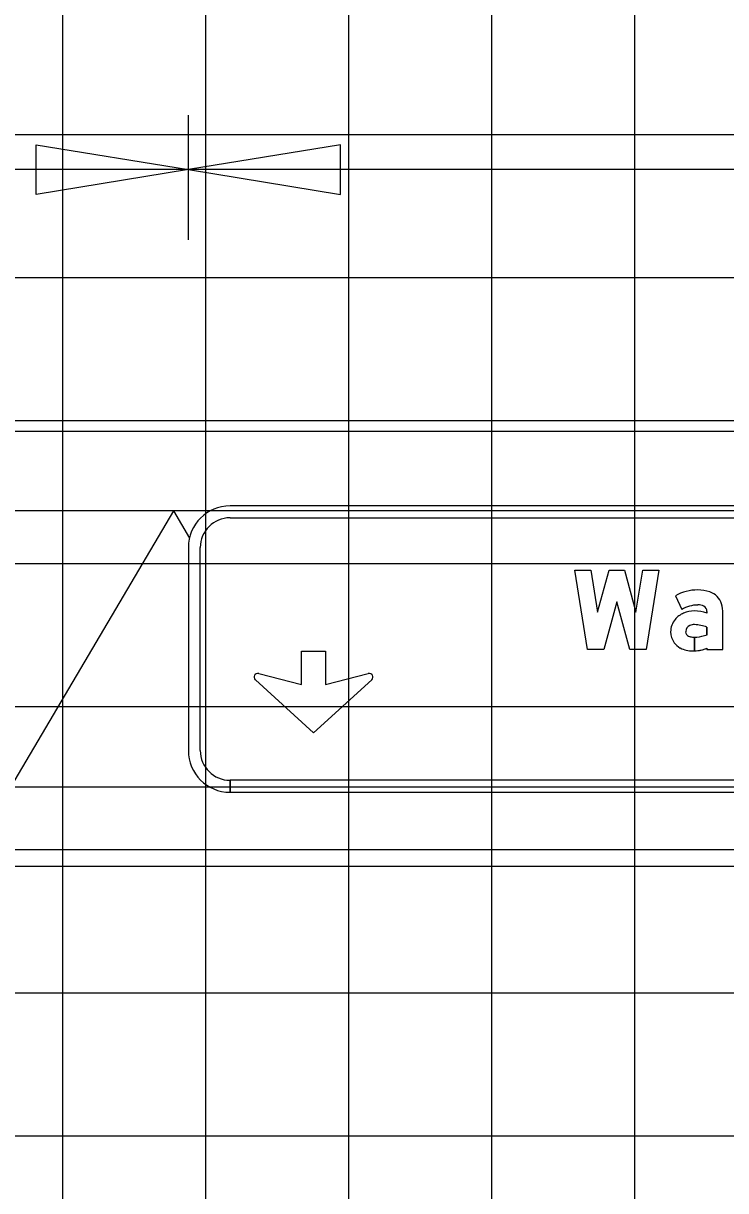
# Model space of a CAD drawing. Extents: x 1797809 to 2198143, y 249608 to 1237864.
# Drawn here: x 2196472.15 to 2196481.98, y 1237285.34 to 1237301.66 of the extents above; entities that cross this region are included whole.
import ezdxf

# ---------------------------------------------------------------- set-up
doc = ezdxf.new("R2010")
doc.units = 0
for name, color, linetype in [('GSBWFILL', 7, 'Continuous'), ('GSCOLORFILL', 7, 'Continuous'), ('GSDIMS', 7, 'Continuous'), ('GSOUTLINE', 7, 'Continuous'), ('GSSHT', 7, 'Continuous')]:
    doc.layers.add(name, color=color, linetype=linetype)

msp = doc.modelspace()

# ---------------------------------------------------------------- linework, layer by layer
at = {"layer": 'GSBWFILL'}
msp.add_lwpolyline([(2196480.453, 1237293.576), (2196480.27, 1237292.911), (2196480.042, 1237292.911), (2196479.866, 1237294.018), (2196480.091, 1237294.018), (2196480.184, 1237293.432), (2196480.345, 1237294.018), (2196480.561, 1237294.018), (2196480.722, 1237293.432), (2196480.816, 1237294.018), (2196481.04, 1237294.018), (2196480.864, 1237292.911), (2196480.636, 1237292.911)], close=True, dxfattribs=at)
for points in [[(2196481.273, 1237293.658), (2196481.362, 1237293.467)], [(2196481.715, 1237293.44), (2196481.715, 1237293.419)], [(2196481.715, 1237292.927), (2196481.715, 1237292.911), (2196481.937, 1237292.911), (2196481.937, 1237293.411)], [(2196481.715, 1237293.223), (2196481.715, 1237293.116)], [(2196481.541, 1237292.89), (2196481.541, 1237293.08)], [(2196481.541, 1237293.08), (2196481.541, 1237292.89)], [(2196475.445, 1237292.573), (2196476.043, 1237292.419), (2196476.043, 1237292.885), (2196476.38, 1237292.885), (2196476.38, 1237292.419), (2196476.978, 1237292.573)], [(2196477.025, 1237292.486), (2196476.212, 1237291.745), (2196475.398, 1237292.486)]]:
    msp.add_lwpolyline(points, dxfattribs=at)
for centre, start, end in [((2196475.432, 1237292.524), 75.5925, 227.6952), ((2196476.991, 1237292.524), 312.3048, 104.4075)]:
    msp.add_arc(centre, 0.0511, start, end, dxfattribs=at)
for centre, major_axis, start_param, end_param in [((2196481.587, 1237293.107), (0, 0.635), 0, 0.517719), ((2196481.587, 1237293.2), (0, 0.542), 5.96613, 6.283185), ((2196481.678, 1237293.478), (0, 0.249), 4.997165, 5.96613), ((2196481.449, 1237293.411), (0, 0.488), 4.712389, 4.997165), ((2196481.512, 1237293.125), (0, 0.318), 0.399285, 0.87593), ((2196481.587, 1237293.107), (0, 0.424), 0, 0.559495), ((2196481.538, 1237293.068), (0, 0.38), 0, 0.404512), ((2196481.538, 1237292.889), (0, 0.559), 5.959871, 6.283185), ((2196481.595, 1237293.364), (0, 0.168), 5.822746, 6.330435), ((2196481.632, 1237293.44), (0, 0.083), 4.712389, 5.822746), ((2196481.473, 1237293.157), (0, 0.267), 0.87593, 1.570796), ((2196481.511, 1237293.158), (0, 0.0941), 0.408547, 1.530785), ((2196481.537, 1237293.097), (0, 0.16), 6.259455, 6.691732), ((2196481.525, 1237292.713), (0, 0.544), 5.926185, 6.254823), ((2196481.461, 1237293.157), (0, 0.255), 1.570796, 2.21394), ((2196481.517, 1237293.157), (0, 0.1), 1.530785, 1.570796), ((2196481.483, 1237293.157), (0, 0.0664), 1.570796, 2.757027), ((2196481.541, 1237293.301), (0, 0.221), 2.757027, 3.141593), ((2196481.541, 1237293.301), (0, 0.221), 3.141843, 3.28451), ((2196481.528, 1237293.592), (0, 0.512), 3.228562, 3.516221), ((2196481.484, 1237293.174), (0, 0.283), 2.21394, 2.611125), ((2196481.513, 1237293.27), (0, 0.381), 2.672443, 3.141593), ((2196481.513, 1237293.454), (0, 0.565), 3.141593, 3.191959), ((2196481.513, 1237293.454), (0, 0.565), 3.192057, 3.508644)]:
    msp.add_ellipse(centre, major_axis=major_axis, ratio=0.999998, start_param=start_param, end_param=end_param, dxfattribs=at)
at = {"layer": 'GSCOLORFILL'}
for p, q in [((2196492.369, 1237294.917), (2196475.044, 1237294.917)), ((2196475.044, 1237294.751), (2196492.369, 1237294.751)), ((2196474.462, 1237294.335), (2196474.462, 1237291.496)), ((2196474.628, 1237291.496), (2196474.628, 1237294.335)), ((2196475.044, 1237290.913), (2196475.044, 1237291.08)), ((2196492.369, 1237291.08), (2196475.046, 1237291.08)), ((2196475.046, 1237291.08), (2196475.046, 1237290.913)), ((2196475.046, 1237290.913), (2196492.369, 1237290.913))]:
    msp.add_line(p, q, dxfattribs=at)
msp.add_lwpolyline([(2196480.453, 1237293.576), (2196480.27, 1237292.911), (2196480.042, 1237292.911), (2196479.866, 1237294.018), (2196480.091, 1237294.018), (2196480.184, 1237293.432), (2196480.345, 1237294.018), (2196480.561, 1237294.018), (2196480.722, 1237293.432), (2196480.816, 1237294.018), (2196481.04, 1237294.018), (2196480.864, 1237292.911), (2196480.636, 1237292.911)], close=True, dxfattribs=at)
for points in [[(2196481.273, 1237293.658), (2196481.362, 1237293.467)], [(2196481.715, 1237293.44), (2196481.715, 1237293.419)], [(2196481.715, 1237292.927), (2196481.715, 1237292.911), (2196481.937, 1237292.911), (2196481.937, 1237293.411)], [(2196481.715, 1237293.223), (2196481.715, 1237293.116)], [(2196481.541, 1237292.89), (2196481.541, 1237293.08)], [(2196481.541, 1237293.08), (2196481.541, 1237292.89)], [(2196475.445, 1237292.573), (2196476.043, 1237292.419), (2196476.043, 1237292.885), (2196476.38, 1237292.885), (2196476.38, 1237292.419), (2196476.978, 1237292.573)], [(2196477.025, 1237292.486), (2196476.212, 1237291.745), (2196475.398, 1237292.486)]]:
    msp.add_lwpolyline(points, dxfattribs=at)
for centre, radius, start, end in [((2196475.044, 1237294.335), 0.583, 90, 180), ((2196475.044, 1237294.335), 0.416, 90, 180), ((2196475.432, 1237292.524), 0.0511, 75.5925, 227.6952), ((2196476.991, 1237292.524), 0.0511, 312.3048, 104.4075), ((2196475.044, 1237291.496), 0.583, 180, 270), ((2196475.044, 1237291.496), 0.416, 180, 270)]:
    msp.add_arc(centre, radius, start, end, dxfattribs=at)
for centre, major_axis, start_param, end_param in [((2196481.587, 1237293.107), (0, 0.635), 0, 0.517719), ((2196481.587, 1237293.2), (0, 0.542), 5.96613, 6.283185), ((2196481.678, 1237293.478), (0, 0.249), 4.997165, 5.96613), ((2196481.449, 1237293.411), (0, 0.488), 4.712389, 4.997165), ((2196481.512, 1237293.125), (0, 0.318), 0.399285, 0.87593), ((2196481.587, 1237293.107), (0, 0.424), 0, 0.559495), ((2196481.538, 1237293.068), (0, 0.38), 0, 0.404512), ((2196481.538, 1237292.889), (0, 0.559), 5.959871, 6.283185), ((2196481.595, 1237293.364), (0, 0.168), 5.822746, 6.330435), ((2196481.632, 1237293.44), (0, 0.083), 4.712389, 5.822746), ((2196481.473, 1237293.157), (0, 0.267), 0.87593, 1.570796), ((2196481.511, 1237293.158), (0, 0.0941), 0.408547, 1.530785), ((2196481.537, 1237293.097), (0, 0.16), 6.259455, 6.691732), ((2196481.525, 1237292.713), (0, 0.544), 5.926185, 6.254823), ((2196481.461, 1237293.157), (0, 0.255), 1.570796, 2.21394), ((2196481.517, 1237293.157), (0, 0.1), 1.530785, 1.570796), ((2196481.483, 1237293.157), (0, 0.0664), 1.570796, 2.757027), ((2196481.541, 1237293.301), (0, 0.221), 2.757027, 3.141593), ((2196481.541, 1237293.301), (0, 0.221), 3.141843, 3.28451), ((2196481.528, 1237293.592), (0, 0.512), 3.228562, 3.516221), ((2196481.484, 1237293.174), (0, 0.283), 2.21394, 2.611125), ((2196481.513, 1237293.27), (0, 0.381), 2.672443, 3.141593), ((2196481.513, 1237293.454), (0, 0.565), 3.141593, 3.191959), ((2196481.513, 1237293.454), (0, 0.565), 3.192057, 3.508644)]:
    msp.add_ellipse(centre, major_axis=major_axis, ratio=0.999998, start_param=start_param, end_param=end_param, dxfattribs=at)
at = {"layer": 'GSDIMS'}
for p, q in [((2196474.462, 1237298.637), (2196474.462, 1237300.378)), ((2196474.462, 1237299.62), (2196466.951, 1237299.62)), ((2196492.951, 1237299.62), (2196474.462, 1237299.62)), ((2196509.957, 1237295.957), (2196466.951, 1237295.957)), ((2196509.957, 1237294.847), (2196466.951, 1237294.847)), ((2196474.251, 1237294.847), (2196471.973, 1237290.984)), ((2196474.251, 1237294.847), (2196474.476, 1237294.465)), ((2196509.957, 1237290.984), (2196466.951, 1237290.984)), ((2196509.957, 1237289.874), (2196466.951, 1237289.874))]:
    msp.add_line(p, q, dxfattribs=at)
for points in [[(2196474.462, 1237299.62), (2196472.333, 1237299.273), (2196472.333, 1237299.967)], [(2196474.462, 1237299.62), (2196476.59, 1237299.273), (2196476.59, 1237299.967)]]:
    msp.add_lwpolyline(points, close=True, dxfattribs=at)
at = {"layer": 'GSOUTLINE'}
msp.add_lwpolyline([(2196480.453, 1237293.576), (2196480.27, 1237292.911), (2196480.042, 1237292.911), (2196479.866, 1237294.018), (2196480.091, 1237294.018), (2196480.184, 1237293.432), (2196480.345, 1237294.018), (2196480.561, 1237294.018), (2196480.722, 1237293.432), (2196480.816, 1237294.018), (2196481.04, 1237294.018), (2196480.864, 1237292.911), (2196480.636, 1237292.911)], close=True, dxfattribs=at)
for points in [[(2196481.273, 1237293.658), (2196481.362, 1237293.467)], [(2196481.715, 1237293.44), (2196481.715, 1237293.419)], [(2196481.715, 1237292.927), (2196481.715, 1237292.911), (2196481.937, 1237292.911), (2196481.937, 1237293.411)], [(2196481.715, 1237293.116), (2196481.715, 1237293.223)], [(2196475.445, 1237292.573), (2196476.043, 1237292.419), (2196476.043, 1237292.885), (2196476.38, 1237292.885), (2196476.38, 1237292.419), (2196476.978, 1237292.573)], [(2196477.025, 1237292.486), (2196476.212, 1237291.745), (2196475.398, 1237292.486)]]:
    msp.add_lwpolyline(points, dxfattribs=at)
for centre, start, end in [((2196475.432, 1237292.524), 75.5925, 227.6952), ((2196476.991, 1237292.524), 312.3048, 104.4075)]:
    msp.add_arc(centre, 0.0511, start, end, dxfattribs=at)
for centre, major_axis, start_param, end_param in [((2196481.587, 1237293.107), (0, 0.635), 6.283185, 6.800904), ((2196481.587, 1237293.2), (0, 0.542), 5.96613, 6.283185), ((2196481.678, 1237293.478), (0, 0.249), 4.997165, 5.96613), ((2196481.449, 1237293.411), (0, 0.488), 4.712389, 4.997165), ((2196481.512, 1237293.125), (0, 0.318), 0.399285, 0.87593), ((2196481.587, 1237293.107), (0, 0.424), 0, 0.559495), ((2196481.538, 1237293.068), (0, 0.38), 0, 0.404512), ((2196481.538, 1237292.889), (0, 0.559), 5.959871, 6.283185), ((2196481.595, 1237293.364), (0, 0.168), 5.822746, 6.330435), ((2196481.632, 1237293.44), (0, 0.083), 4.712389, 5.822746), ((2196481.473, 1237293.157), (0, 0.267), 0.87593, 1.570796), ((2196481.511, 1237293.158), (0, 0.0941), 0.408547, 1.530785), ((2196481.537, 1237293.097), (0, 0.16), 6.25958, 6.691732), ((2196481.525, 1237292.713), (0, 0.544), 5.926185, 6.254787), ((2196481.54, 1237293.249), (0, 0.0083), 6.254787, 6.25958), ((2196481.461, 1237293.157), (0, 0.255), 1.570796, 2.21394), ((2196481.517, 1237293.157), (0, 0.1), 1.530785, 1.570796), ((2196481.483, 1237293.157), (0, 0.0664), 1.570796, 2.757027), ((2196481.541, 1237293.301), (0, 0.221), 2.757027, 3.28451), ((2196481.528, 1237293.592), (0, 0.512), 3.228562, 3.516221), ((2196481.484, 1237293.174), (0, 0.283), 2.21394, 2.611125), ((2196481.513, 1237293.27), (0, 0.381), 2.672443, 3.141593), ((2196481.513, 1237293.454), (0, 0.565), 3.141593, 3.508644)]:
    msp.add_ellipse(centre, major_axis=major_axis, ratio=0.999998, start_param=start_param, end_param=end_param, dxfattribs=at)
at = {"layer": 'GSSHT'}
for p, q in [((2196472.707, 1237258.106), (2196472.707, 1237318.106)), ((2196474.707, 1237258.106), (2196474.707, 1237318.106)), ((2196476.707, 1237258.106), (2196476.707, 1237318.106)), ((2196478.707, 1237258.106), (2196478.707, 1237318.106)), ((2196480.707, 1237258.106), (2196480.707, 1237318.106)), ((2196544.707, 1237300.106), (2196414.707, 1237300.106)), ((2196544.707, 1237298.106), (2196414.707, 1237298.106)), ((2196544.707, 1237296.106), (2196414.707, 1237296.106)), ((2196544.707, 1237294.106), (2196414.707, 1237294.106)), ((2196544.707, 1237292.106), (2196414.707, 1237292.106)), ((2196544.707, 1237290.106), (2196414.707, 1237290.106)), ((2196544.707, 1237288.106), (2196414.707, 1237288.106)), ((2196544.707, 1237286.106), (2196414.707, 1237286.106))]:
    msp.add_line(p, q, dxfattribs=at)

doc.saveas('drawing.dxf')
